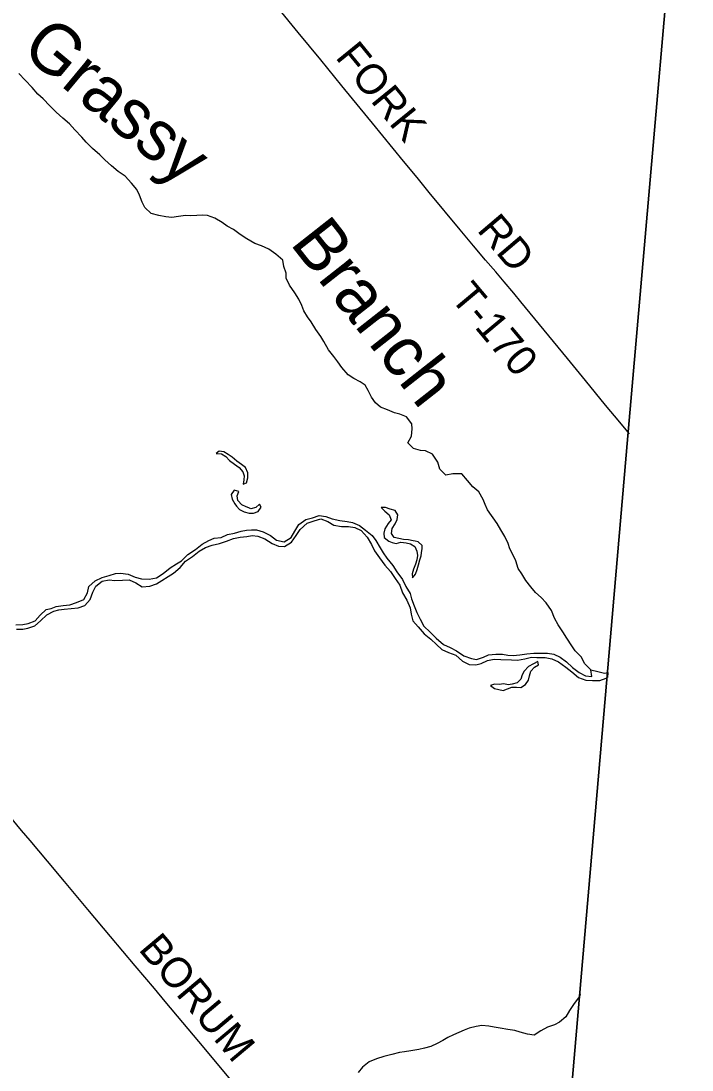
# Model space of a CAD drawing. Extents: x 1442749 to 1756758, y 235267 to 677782.
# Drawn here: x 1658254 to 1664935, y 550635 to 561077 of the extents above; entities that cross this region are included whole.
import ezdxf

# ---------------------------------------------------------------- set-up
doc = ezdxf.new("R2010")
doc.units = 0
for name, color, linetype in [('GM_X_Adjacent_County', 7, 'Continuous'), ('GM_X_County', 7, 'Continuous'), ('GM_X_Minor_Lake', 7, 'Continuous'), ('GM_X_Minor_River', 7, 'Continuous'), ('GM_X_Minor_River_Text', 7, 'Continuous'), ('GM_X_Township', 7, 'Continuous'), ('GM_X_Township_Road', 7, 'Continuous'), ('GM_X_Township_Road_Text', 7, 'Continuous')]:
    doc.layers.add(name, color=color, linetype=linetype)

msp = doc.modelspace()

# ---------------------------------------------------------------- linework, layer by layer
at = {"layer": 'GM_X_Adjacent_County'}
msp.add_lwpolyline([(1662603, 535965), (1662666, 536773), (1663431, 546640), (1663512, 547675), (1663517, 547743), (1663551, 548179), (1663696, 549983), (1664297, 556947), (1664935, 564290), (1659499, 564802), (1657385, 565000), (1655277, 565199), (1652040, 565503), (1651277, 565574)], dxfattribs=at)
at = {"layer": 'GM_X_County'}
msp.add_lwpolyline([(1651277, 565574), (1652040, 565503), (1655277, 565199), (1657385, 565000), (1659499, 564802), (1664935, 564290), (1664297, 556947), (1663696, 549983), (1663551, 548179), (1663517, 547743), (1663512, 547675), (1663431, 546640), (1662666, 536773), (1662603, 535965)], dxfattribs=at)
at = {"layer": 'GM_X_Minor_Lake'}
for points in [[(1660476, 556642), (1660450, 556662), (1660404, 556697), (1660357, 556736), (1660317, 556762), (1660273, 556789), (1660227, 556794), (1660196, 556772), (1660249, 556767), (1660292, 556743), (1660330, 556702), (1660380, 556667)], [(1660380, 556667), (1660425, 556632), (1660463, 556590), (1660475, 556550), (1660472, 556509), (1660467, 556465), (1660500, 556481), (1660514, 556531), (1660513, 556579), (1660490, 556632), (1660476, 556642)], [(1660522, 556230), (1660496, 556240), (1660454, 556261), (1660413, 556304), (1660407, 556350), (1660424, 556394), (1660378, 556406), (1660347, 556363), (1660357, 556317), (1660382, 556272), (1660401, 556247)], [(1660401, 556247), (1660430, 556213), (1660477, 556192), (1660525, 556178), (1660570, 556179), (1660616, 556194), (1660645, 556236), (1660629, 556269), (1660591, 556235), (1660544, 556222), (1660522, 556230)], [(1662180, 555898), (1662158, 555904), (1662112, 555912), (1662064, 555915), (1662017, 555924), (1661971, 555935), (1661942, 555977), (1661949, 556025), (1661979, 556071), (1661998, 556115), (1662005, 556161), (1661979, 556205), (1661929, 556218), (1661883, 556235), (1661841, 556233), (1661875, 556199), (1661918, 556162), (1661940, 556111), (1661911, 556074), (1661878, 556022), (1661867, 555980), (1661869, 555934), (1661917, 555899), (1661949, 555885)], [(1661949, 555885), (1661991, 555876), (1662035, 555888), (1662089, 555883), (1662131, 555874), (1662175, 555845), (1662195, 555801), (1662202, 555755), (1662195, 555713), (1662183, 555669), (1662162, 555621), (1662147, 555575), (1662151, 555535), (1662181, 555571), (1662198, 555618), (1662213, 555662), (1662225, 555712), (1662238, 555754), (1662243, 555784), (1662249, 555826), (1662248, 555856), (1662210, 555891), (1662180, 555898)], [(1663186, 554445), (1663232, 554444), (1663277, 554474), (1663306, 554516), (1663317, 554558), (1663331, 554605), (1663366, 554645), (1663407, 554669), (1663401, 554701), (1663356, 554677), (1663308, 554650), (1663263, 554606), (1663244, 554567), (1663232, 554525), (1663201, 554496)], [(1663201, 554496), (1663193, 554489), (1663144, 554476), (1663104, 554470), (1663062, 554479), (1663014, 554472), (1662968, 554476), (1662927, 554461), (1662967, 554432), (1663013, 554421), (1663053, 554413), (1663098, 554430), (1663142, 554446), (1663186, 554445)]]:
    msp.add_lwpolyline(points, dxfattribs=at)
at = {"layer": 'GM_X_Minor_River'}
msp.add_line((1664097, 554593), (1664092, 554541), dxfattribs=at)
for points in [[(1659156, 559635), (1659090, 559694), (1659039, 559745), (1658967, 559808), (1658904, 559871), (1658861, 559922), (1658791, 559993), (1658736, 560052), (1658672, 560111), (1658605, 560170), (1658541, 560231), (1658474, 560301), (1658422, 560349), (1658367, 560414), (1658296, 560488), (1658232, 560555)], [(1663928, 554617), (1663869, 554678), (1663830, 554747), (1663772, 554808), (1663737, 554858), (1663690, 554933), (1663648, 554996), (1663603, 555067), (1663566, 555134), (1663537, 555210), (1663484, 555285), (1663434, 555338), (1663377, 555389), (1663329, 555444), (1663280, 555509), (1663239, 555574), (1663205, 555626), (1663180, 555703), (1663157, 555753), (1663120, 555822), (1663106, 555876), (1663071, 555945), (1663030, 556012), (1662995, 556076), (1662900, 556210), (1662875, 556263), (1662855, 556313), (1662812, 556390), (1662753, 556439), (1662699, 556504), (1662642, 556569), (1662553, 556570), (1662485, 556555), (1662425, 556616), (1662404, 556685), (1662351, 556764), (1662283, 556797), (1662231, 556803), (1662163, 556822), (1662106, 556879), (1662143, 556945), (1662150, 557017), (1662144, 557067), (1662091, 557136), (1662025, 557163), (1661973, 557176), (1661903, 557207), (1661835, 557234), (1661784, 557275), (1661744, 557332), (1661711, 557398), (1661682, 557453), (1661630, 557486), (1661568, 557519), (1661510, 557554), (1661449, 557629), (1661408, 557684), (1661368, 557736), (1661317, 557803), (1661270, 557886), (1661238, 557937), (1661191, 558005), (1661144, 558082), (1661106, 558133), (1661071, 558192), (1661050, 558246), (1661020, 558309), (1660979, 558372), (1660926, 558446), (1660893, 558517), (1660894, 558567), (1660872, 558634), (1660861, 558696), (1660792, 558757), (1660722, 558804), (1660650, 558840), (1660582, 558861), (1660504, 558908), (1660437, 558953), (1660371, 559000), (1660307, 559035), (1660256, 559072), (1660184, 559115), (1660112, 559142), (1660060, 559143), (1660005, 559142), (1659943, 559138), (1659893, 559141), (1659824, 559132), (1659756, 559121), (1659697, 559128), (1659625, 559141), (1659551, 559162), (1659486, 559221), (1659462, 559274), (1659433, 559344), (1659406, 559399), (1659355, 559462), (1659293, 559531), (1659222, 559580), (1659156, 559635)], [(1660873, 555894), (1660944, 555935), (1660979, 555999), (1661022, 556064), (1661089, 556116), (1661156, 556133), (1661223, 556154), (1661289, 556145), (1661353, 556122), (1661427, 556105), (1661501, 556096), (1661553, 556085), (1661623, 556056), (1661685, 556009), (1661749, 555956), (1661786, 555905), (1661831, 555832), (1661861, 555782), (1661898, 555731), (1661957, 555658), (1661995, 555593), (1662052, 555518), (1662085, 555448), (1662128, 555379), (1662142, 555326), (1662167, 555254), (1662194, 555189), (1662227, 555123), (1662264, 555052), (1662328, 554993), (1662389, 554932), (1662459, 554871), (1662527, 554842), (1662590, 554807), (1662664, 554759), (1662738, 554730), (1662788, 554722), (1662859, 554743), (1662909, 554768), (1662980, 554775), (1663048, 554774), (1663102, 554765), (1663153, 554762), (1663221, 554768), (1663290, 554777), (1663360, 554784), (1663430, 554785), (1663497, 554784), (1663559, 554775), (1663623, 554744), (1663686, 554697), (1663746, 554642), (1663812, 554591), (1663873, 554558), (1663938, 554551), (1663928, 554617), (1663997, 554602), (1664063, 554585), (1664097, 554593)], [(1658209, 555023), (1658274, 555024), (1658324, 555032), (1658391, 555057), (1658450, 555106), (1658513, 555167), (1658580, 555203), (1658632, 555214), (1658684, 555221), (1658825, 555235), (1658890, 555258), (1658943, 555320), (1658968, 555390), (1658999, 555451), (1659064, 555501), (1659131, 555514), (1659187, 555509), (1659264, 555512), (1659332, 555513), (1659396, 555486), (1659462, 555443), (1659536, 555450), (1659605, 555473), (1659655, 555508), (1659720, 555547), (1659773, 555581), (1659838, 555638), (1659891, 555699), (1659962, 555748), (1660028, 555798), (1660092, 555835), (1660159, 555858), (1660230, 555875), (1660300, 555898), (1660369, 555927), (1660436, 555938), (1660504, 555945), (1660556, 555955), (1660611, 555950), (1660683, 555921), (1660756, 555876), (1660818, 555849), (1660879, 555846), (1660948, 555889), (1660993, 555954), (1661032, 556016), (1661103, 556077), (1661172, 556102), (1661240, 556121), (1661308, 556096), (1661370, 556059), (1661444, 556046), (1661515, 556045), (1661577, 556034), (1661641, 556005), (1661700, 555940), (1661745, 555866), (1661772, 555803), (1661824, 555734), (1661875, 555659), (1661934, 555596), (1661980, 555529), (1662025, 555460), (1662054, 555386), (1662097, 555313), (1662128, 555236), (1662139, 555172), (1662156, 555106), (1662210, 555047), (1662267, 554976), (1662333, 554925), (1662390, 554872), (1662444, 554821), (1662512, 554792), (1662584, 554763), (1662649, 554705), (1662717, 554672), (1662783, 554669), (1662836, 554681), (1662899, 554710), (1662965, 554723), (1663031, 554720), (1663138, 554719), (1663196, 554716), (1663271, 554727), (1663337, 554744), (1663390, 554741), (1663472, 554740), (1663540, 554727), (1663606, 554698), (1663678, 554645), (1663739, 554598), (1663805, 554543), (1663877, 554516), (1663945, 554511)], [(1658202, 555066), (1658274, 555071), (1658327, 555080), (1658395, 555107), (1658446, 555162), (1658505, 555218), (1658556, 555229), (1658606, 555250), (1658673, 555259), (1658739, 555266), (1658808, 555290), (1658879, 555317), (1658918, 555384), (1658931, 555448), (1658994, 555504), (1659063, 555539), (1659132, 555558), (1659196, 555577), (1659246, 555580), (1659321, 555569), (1659391, 555542), (1659455, 555523), (1659529, 555520), (1659602, 555535), (1659669, 555578), (1659738, 555633), (1659803, 555673), (1659853, 555704), (1659916, 555765), (1659990, 555816), (1660057, 555870), (1660124, 555905), (1660176, 555928), (1660247, 555937), (1660311, 555966), (1660380, 555979), (1660445, 556000), (1660499, 556010), (1660549, 556013), (1660600, 556012), (1660666, 555991), (1660737, 555956), (1660797, 555909), (1660873, 555894)], [(1663945, 554511), (1664017, 554511), (1664080, 554537), (1664092, 554541)], [(1663821, 551391), (1663815, 551367), (1663760, 551298), (1663715, 551228), (1663678, 551163), (1663617, 551112), (1663566, 551084), (1663495, 551061), (1663429, 551024), (1663364, 550983), (1663297, 550992), (1663225, 551011), (1663171, 551028), (1663101, 551039), (1663025, 551052), (1662965, 551063), (1662913, 551071), (1662842, 551078), (1662786, 551069), (1662717, 551052), (1662665, 551033), (1662560, 550986), (1662505, 550959), (1662454, 550930), (1662397, 550898), (1662335, 550869), (1662272, 550852), (1662216, 550841), (1662135, 550826), (1662073, 550817), (1662022, 550809), (1661946, 550790), (1661867, 550771), (1661794, 550748), (1661721, 550717), (1661654, 550662), (1661611, 550611)]]:
    msp.add_lwpolyline(points, dxfattribs=at)
at = {"layer": 'GM_X_Township'}
msp.add_lwpolyline([(1651336, 559084), (1652415, 560044), (1653610, 560758), (1656306, 562370), (1657474, 563039), (1658606, 563902), (1659499, 564802), (1664935, 564290), (1664297, 556947), (1663696, 549983), (1663551, 548179), (1663517, 547743), (1663512, 547675), (1663431, 546640), (1662666, 536773), (1662603, 535965), (1653261, 533457), (1649470, 532440)], dxfattribs=at)
at = {"layer": 'GM_X_Township_Road'}
for points in [[(1664311, 556966), (1664279, 557006), (1664217, 557082), (1664075, 557254), (1663875, 557498), (1663696, 557716), (1663371, 558111), (1663231, 558280), (1663160, 558366), (1663064, 558482), (1662981, 558580), (1662880, 558696), (1662758, 558838), (1662625, 558997), (1662319, 559369), (1662197, 559519), (1662063, 559681), (1661753, 560059), (1661554, 560302), (1661448, 560432), (1661238, 560689), (1661014, 560963), (1660821, 561199)], [(1660424, 550440), (1660077, 550856), (1659864, 551109), (1659691, 551316), (1659582, 551447), (1659392, 551673), (1659147, 551964), (1658921, 552233), (1658687, 552512), (1658518, 552713), (1658345, 552919), (1658261, 553020), (1657887, 553468)]]:
    msp.add_lwpolyline(points, dxfattribs=at)

# ---------------------------------------------------------------- texts
at = {"layer": 'GM_X_Minor_River_Text'}
for s, rotation, p in [('Grassy', 320.3045, (1658240, 560770)), ('Branch', 308.1699, (1660924, 558863))]:
    msp.add_text(s, height=500, rotation=rotation, dxfattribs=at).set_placement(p)
at = {"layer": 'GM_X_Township_Road_Text'}
for s, rotation, p in [('FORK', 309.1179, (1661376, 560714)), ('RD', 310.3448, (1662786, 558993)), ('T-170', 309.91, (1662520, 558319)), ('BORUM', 310.0335, (1659416, 551834))]:
    msp.add_text(s, height=300, rotation=rotation, dxfattribs=at).set_placement(p)

doc.saveas('drawing.dxf')
